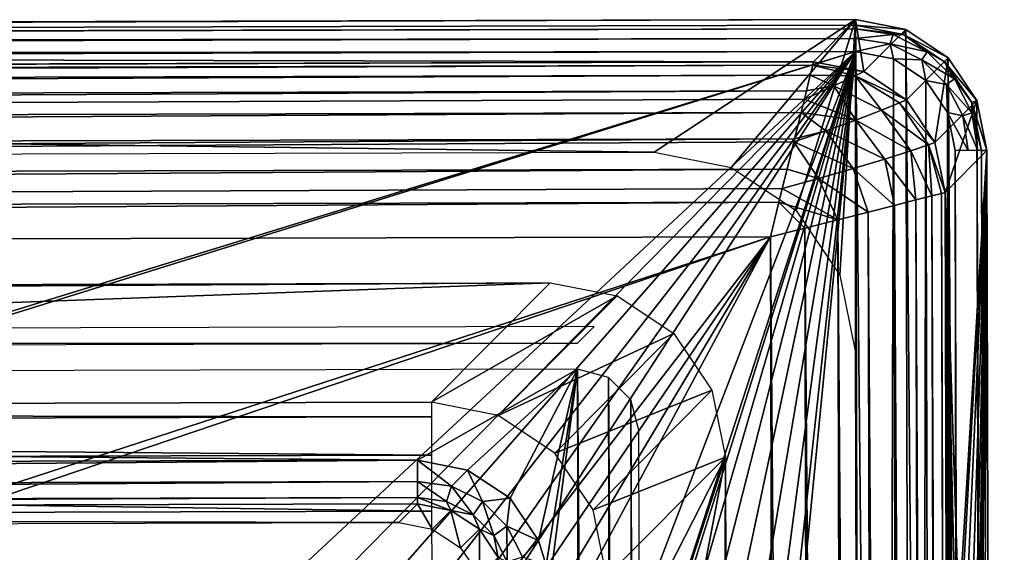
# Model space of a CAD drawing. Header units: millimetres. Extents: x -75 to 75, y -30 to 50.
# Tile 281 of 283: x 40.31 to 51.57, y 43.6 to 49.7. Entities that reach past the tile are written whole.
import ezdxf

# ---------------------------------------------------------------- set-up
doc = ezdxf.new("R2010")
doc.units = ezdxf.units.MM
doc.header["$LTSCALE"] = 81.481481
for name, color, linetype in [('631', 7, 'CONTINUOUS'), ('632', 7, 'CONTINUOUS'), ('647', 7, 'CONTINUOUS'), ('648', 7, 'CONTINUOUS'), ('649', 7, 'CONTINUOUS'), ('658', 7, 'CONTINUOUS'), ('659', 7, 'CONTINUOUS'), ('660', 7, 'CONTINUOUS'), ('664', 7, 'CONTINUOUS'), ('668', 7, 'CONTINUOUS'), ('679', 7, 'CONTINUOUS'), ('680', 7, 'CONTINUOUS'), ('770', 7, 'CONTINUOUS'), ('775', 7, 'CONTINUOUS'), ('776', 7, 'CONTINUOUS'), ('780', 7, 'CONTINUOUS'), ('781', 7, 'CONTINUOUS'), ('784', 7, 'CONTINUOUS'), ('788', 7, 'CONTINUOUS'), ('791', 7, 'CONTINUOUS'), ('792', 7, 'CONTINUOUS'), ('795', 7, 'CONTINUOUS'), ('797', 7, 'CONTINUOUS')]:
    doc.layers.add(name, color=color, linetype=linetype)

msp = doc.modelspace()

# ---------------------------------------------------------------- linework, layer by layer
at = {"layer": '631', "color": 7, "linetype": 'Continuous', "true_color": 0xe0f2ff}
for points in [[(49.871, 49.333, 160.5), (-26.92, 25.697, 160.5), (-50.128, 49.072, 160.5), (49.871, 49.333, 160.5)], [(-25.068, 25.996, 160.5), (-26.92, 25.697, 160.5), (49.871, 49.333, 160.5), (-25.068, 25.996, 160.5)], [(24.932, 26.126, 160.5), (-25.068, 25.996, 160.5), (49.871, 49.333, 160.5), (24.932, 26.126, 160.5)], [(26.785, 25.838, 160.5), (24.932, 26.126, 160.5), (49.871, 49.333, 160.5), (26.785, 25.838, 160.5)], [(28.459, 24.99, 160.5), (26.785, 25.838, 160.5), (49.871, 49.333, 160.5), (28.459, 24.99, 160.5)], [(29.789, 23.667, 160.5), (28.459, 24.99, 160.5), (49.871, 49.333, 160.5), (29.789, 23.667, 160.5)], [(30.645, 21.998, 160.5), (29.789, 23.667, 160.5), (49.871, 49.333, 160.5), (30.645, 21.998, 160.5)], [(30.943, 20.146, 160.5), (30.645, 21.998, 160.5), (49.871, 49.333, 160.5), (30.943, 20.146, 160.5)], [(30.995, 0.146, 160.5), (30.943, 20.146, 160.5), (49.871, 49.333, 160.5), (30.995, 0.146, 160.5)], [(30.995, 0.146, 160.5), (49.871, 49.333, 160.5), (37.654, 11.643, 160.5), (30.995, 0.146, 160.5)], [(37.654, 11.643, 160.5), (49.871, 49.333, 160.5), (38.402, 12.946, 160.5), (37.654, 11.643, 160.5)], [(38.402, 12.946, 160.5), (49.871, 49.333, 160.5), (39.551, 13.915, 160.5), (38.402, 12.946, 160.5)], [(39.551, 13.915, 160.5), (49.871, 49.333, 160.5), (40.961, 14.433, 160.5), (39.551, 13.915, 160.5)], [(40.961, 14.433, 160.5), (49.871, 49.333, 160.5), (42.464, 14.437, 160.5), (40.961, 14.433, 160.5)], [(42.464, 14.437, 160.5), (49.871, 49.333, 160.5), (43.877, 13.926, 160.5), (42.464, 14.437, 160.5)], [(43.877, 13.926, 160.5), (49.871, 49.333, 160.5), (45.031, 12.964, 160.5), (43.877, 13.926, 160.5)], [(45.031, 12.964, 160.5), (49.871, 49.333, 160.5), (45.785, 11.664, 160.5), (45.031, 12.964, 160.5)], [(49.871, 49.333, 160.5), (46.05, 10.186, 160.5), (45.785, 11.664, 160.5), (49.871, 49.333, 160.5)], [(49.871, 49.333, 160.5), (50.076, -28.941, 160.5), (46.05, 10.186, 160.5), (49.871, 49.333, 160.5)], [(50.307, 49.247, 160.5), (50.076, -28.941, 160.5), (49.871, 49.333, 160.5), (50.307, 49.247, 160.5)], [(50.511, -28.854, 160.5), (50.076, -28.941, 160.5), (50.307, 49.247, 160.5), (50.511, -28.854, 160.5)], [(50.676, 49.002, 160.5), (50.511, -28.854, 160.5), (50.307, 49.247, 160.5), (50.676, 49.002, 160.5)], [(50.879, -28.606, 160.5), (50.511, -28.854, 160.5), (50.676, 49.002, 160.5), (50.879, -28.606, 160.5)], [(50.924, 48.633, 160.5), (50.879, -28.606, 160.5), (50.676, 49.002, 160.5), (50.924, 48.633, 160.5)], [(51.125, -28.236, 160.5), (50.879, -28.606, 160.5), (50.924, 48.633, 160.5), (51.125, -28.236, 160.5)], [(51.012, 48.199, 160.5), (51.125, -28.236, 160.5), (50.924, 48.633, 160.5), (51.012, 48.199, 160.5)], [(51.21, -27.801, 160.5), (51.125, -28.236, 160.5), (51.012, 48.199, 160.5), (51.21, -27.801, 160.5)]]:
    msp.add_3dface(points, dxfattribs=at)
at = {"layer": '632', "color": 7, "linetype": 'Continuous', "true_color": 0xe0f2ff}
for points in [[(49.871, 49.696, 168), (-50.129, 49.435, 168), (47.57, 48.179, 168), (49.871, 49.696, 168)], [(48.449, 48.007, 168), (49.871, 49.696, 168), (47.57, 48.179, 168), (48.449, 48.007, 168)], [(49.192, 47.514, 168), (49.871, 49.696, 168), (48.449, 48.007, 168), (49.192, 47.514, 168)], [(49.691, 46.775, 168), (49.871, 49.696, 168), (49.192, 47.514, 168), (49.691, 46.775, 168)], [(49.87, 45.891, 168), (49.871, 49.696, 168), (49.691, 46.775, 168), (49.87, 45.891, 168)], [(50.077, -29.304, 168), (49.871, 49.696, 168), (49.87, 45.891, 168), (50.077, -29.304, 168)], [(50.65, -29.188, 168), (49.871, 49.696, 168), (50.077, -29.304, 168), (50.65, -29.188, 168)], [(50.445, 49.583, 168), (49.871, 49.696, 168), (50.65, -29.188, 168), (50.445, 49.583, 168)], [(51.136, -28.862, 168), (50.445, 49.583, 168), (50.65, -29.188, 168), (51.136, -28.862, 168)], [(50.932, 49.259, 168), (50.445, 49.583, 168), (51.136, -28.862, 168), (50.932, 49.259, 168)], [(47.57, 48.179, 168), (-50.129, 49.435, 168), (-47.82, 47.93, 168), (47.57, 48.179, 168)], [(51.46, -28.374, 168), (50.932, 49.259, 168), (51.136, -28.862, 168), (51.46, -28.374, 168)], [(51.259, 48.773, 168), (50.932, 49.259, 168), (51.46, -28.374, 168), (51.259, 48.773, 168)], [(51.573, -27.8, 168), (51.259, 48.773, 168), (51.46, -28.374, 168), (51.573, -27.8, 168)], [(51.374, 48.2, 168), (51.259, 48.773, 168), (51.573, -27.8, 168), (51.374, 48.2, 168)], [(50.056, -25.499, 168), (50.077, -29.304, 168), (49.87, 45.891, 168), (50.056, -25.499, 168)], [(-46.931, 45.453, 168), (44.86, 44.657, 168), (46.693, 45.698, 168), (-46.931, 45.453, 168)], [(44.86, 44.657, 168), (45.434, 44.545, 168), (46.693, 45.698, 168), (44.86, 44.657, 168)], [(45.434, 44.545, 168), (45.92, 44.222, 168), (46.693, 45.698, 168), (45.434, 44.545, 168)], [(45.92, 44.222, 168), (46.246, 43.738, 168), (46.693, 45.698, 168), (45.92, 44.222, 168)], [(46.246, 43.738, 168), (46.332, 43.456, 168), (46.693, 45.698, 168), (46.246, 43.738, 168)], [(46.332, 43.456, 168), (46.362, 43.163, 168), (46.693, 45.698, 168), (46.332, 43.456, 168)], [(46.693, 45.698, 168), (46.362, 43.163, 168), (46.879, -25.323, 168), (46.693, 45.698, 168)], [(47.226, -25.229, 168), (46.693, 45.698, 168), (46.879, -25.323, 168), (47.226, -25.229, 168)], [(47.047, 45.603, 168), (46.693, 45.698, 168), (47.226, -25.229, 168), (47.047, 45.603, 168)], [(47.48, -24.977, 168), (47.047, 45.603, 168), (47.226, -25.229, 168), (47.48, -24.977, 168)], [(47.3, 45.349, 168), (47.047, 45.603, 168), (47.48, -24.977, 168), (47.3, 45.349, 168)], [(2.174, 44.546, 168), (44.86, 44.657, 168), (-46.931, 45.453, 168), (2.174, 44.546, 168)], [(47.575, -24.623, 168), (47.3, 45.349, 168), (47.48, -24.977, 168), (47.575, -24.623, 168)], [(47.393, 45.001, 168), (47.3, 45.349, 168), (47.575, -24.623, 168), (47.393, 45.001, 168)]]:
    msp.add_3dface(points, dxfattribs=at)
at = {"layer": '647', "color": 7, "linetype": 'Continuous', "true_color": 0xe0f2ff}
for points in [[(51.374, 48.2, 168), (51.573, -27.8, 168), (51.312, 48.199, 160.797), (51.374, 48.2, 168)], [(51.312, 48.199, 160.797), (51.573, -27.8, 168), (51.51, -27.8, 160.797), (51.312, 48.199, 160.797)]]:
    msp.add_3dface(points, dxfattribs=at)
at = {"layer": '648', "color": 7, "linetype": 'Continuous', "true_color": 0xe0f2ff}
for points in [[(49.871, 49.696, 168), (50.445, 49.583, 168), (49.871, 49.633, 160.797), (49.871, 49.696, 168)], [(49.871, 49.633, 160.797), (50.445, 49.583, 168), (50.421, 49.525, 160.797), (49.871, 49.633, 160.797)], [(50.445, 49.583, 168), (50.932, 49.259, 168), (50.421, 49.525, 160.797), (50.445, 49.583, 168)], [(50.421, 49.525, 160.797), (50.932, 49.259, 168), (50.888, 49.215, 160.797), (50.421, 49.525, 160.797)], [(50.932, 49.259, 168), (51.259, 48.773, 168), (50.888, 49.215, 160.797), (50.932, 49.259, 168)], [(50.888, 49.215, 160.797), (51.259, 48.773, 168), (51.201, 48.749, 160.797), (50.888, 49.215, 160.797)], [(51.259, 48.773, 168), (51.374, 48.2, 168), (51.201, 48.749, 160.797), (51.259, 48.773, 168)], [(51.374, 48.2, 168), (51.312, 48.199, 160.797), (51.201, 48.749, 160.797), (51.374, 48.2, 168)]]:
    msp.add_3dface(points, dxfattribs=at)
at = {"layer": '649', "color": 7, "linetype": 'Continuous', "true_color": 0xe0f2ff}
for points in [[(49.871, 49.696, 168), (49.871, 49.633, 160.797), (-50.129, 49.372, 160.797), (49.871, 49.696, 168)], [(-50.129, 49.435, 168), (49.871, 49.696, 168), (-50.129, 49.372, 160.797), (-50.129, 49.435, 168)]]:
    msp.add_3dface(points, dxfattribs=at)
at = {"layer": '658', "color": 7, "linetype": 'Continuous', "true_color": 0xe0f2ff}
for points in [[(49.871, 49.633, 160.797), (50.421, 49.525, 160.797), (49.871, 49.592, 160.648), (49.871, 49.633, 160.797)], [(50.421, 49.525, 160.797), (50.302, 49.525, 160.648), (49.871, 49.592, 160.648), (50.421, 49.525, 160.797)], [(50.302, 49.525, 160.648), (49.871, 49.482, 160.54), (49.871, 49.592, 160.648), (50.302, 49.525, 160.648)], [(50.269, 49.42, 160.54), (49.871, 49.482, 160.54), (50.302, 49.525, 160.648), (50.269, 49.42, 160.54)], [(50.269, 49.42, 160.54), (49.871, 49.333, 160.5), (49.871, 49.482, 160.54), (50.269, 49.42, 160.54)], [(50.692, 49.327, 160.648), (50.269, 49.42, 160.54), (50.302, 49.525, 160.648), (50.692, 49.327, 160.648)], [(50.421, 49.525, 160.797), (50.692, 49.327, 160.648), (50.302, 49.525, 160.648), (50.421, 49.525, 160.797)], [(50.421, 49.525, 160.797), (50.888, 49.215, 160.797), (50.692, 49.327, 160.648), (50.421, 49.525, 160.797)], [(50.307, 49.247, 160.5), (49.871, 49.333, 160.5), (50.269, 49.42, 160.54), (50.307, 49.247, 160.5)], [(50.628, 49.238, 160.54), (50.307, 49.247, 160.5), (50.269, 49.42, 160.54), (50.628, 49.238, 160.54)], [(50.628, 49.238, 160.54), (50.269, 49.42, 160.54), (50.692, 49.327, 160.648), (50.628, 49.238, 160.54)], [(51.002, 49.019, 160.648), (50.628, 49.238, 160.54), (50.692, 49.327, 160.648), (51.002, 49.019, 160.648)], [(50.888, 49.215, 160.797), (51.002, 49.019, 160.648), (50.692, 49.327, 160.648), (50.888, 49.215, 160.797)], [(50.676, 49.002, 160.5), (50.307, 49.247, 160.5), (50.628, 49.238, 160.54), (50.676, 49.002, 160.5)], [(50.913, 48.954, 160.54), (50.628, 49.238, 160.54), (51.002, 49.019, 160.648), (50.913, 48.954, 160.54)], [(50.913, 48.954, 160.54), (50.676, 49.002, 160.5), (50.628, 49.238, 160.54), (50.913, 48.954, 160.54)], [(50.888, 49.215, 160.797), (51.201, 48.749, 160.797), (51.002, 49.019, 160.648), (50.888, 49.215, 160.797)], [(50.924, 48.633, 160.5), (50.676, 49.002, 160.5), (50.913, 48.954, 160.54), (50.924, 48.633, 160.5)], [(51.201, 48.631, 160.648), (50.913, 48.954, 160.54), (51.002, 49.019, 160.648), (51.201, 48.631, 160.648)], [(51.201, 48.749, 160.797), (51.201, 48.631, 160.648), (51.002, 49.019, 160.648), (51.201, 48.749, 160.797)], [(51.097, 48.596, 160.54), (50.913, 48.954, 160.54), (51.201, 48.631, 160.648), (51.097, 48.596, 160.54)], [(51.097, 48.596, 160.54), (50.924, 48.633, 160.5), (50.913, 48.954, 160.54), (51.097, 48.596, 160.54)], [(51.201, 48.749, 160.797), (51.312, 48.199, 160.797), (51.201, 48.631, 160.648), (51.201, 48.749, 160.797)], [(51.161, 48.199, 160.54), (50.924, 48.633, 160.5), (51.097, 48.596, 160.54), (51.161, 48.199, 160.54)], [(51.012, 48.199, 160.5), (50.924, 48.633, 160.5), (51.161, 48.199, 160.54), (51.012, 48.199, 160.5)], [(51.271, 48.199, 160.648), (51.097, 48.596, 160.54), (51.201, 48.631, 160.648), (51.271, 48.199, 160.648)], [(51.161, 48.199, 160.54), (51.097, 48.596, 160.54), (51.271, 48.199, 160.648), (51.161, 48.199, 160.54)], [(51.312, 48.199, 160.797), (51.271, 48.199, 160.648), (51.201, 48.631, 160.648), (51.312, 48.199, 160.797)]]:
    msp.add_3dface(points, dxfattribs=at)
at = {"layer": '659', "color": 7, "linetype": 'Continuous', "true_color": 0xe0f2ff}
for points in [[(-50.129, 49.372, 160.797), (49.871, 49.633, 160.797), (49.871, 49.592, 160.648), (-50.129, 49.372, 160.797)], [(49.871, 49.592, 160.648), (49.871, 49.482, 160.54), (-50.129, 49.331, 160.648), (49.871, 49.592, 160.648)], [(-50.129, 49.372, 160.797), (49.871, 49.592, 160.648), (-50.129, 49.331, 160.648), (-50.129, 49.372, 160.797)], [(49.871, 49.482, 160.54), (49.871, 49.333, 160.5), (-50.129, 49.221, 160.54), (49.871, 49.482, 160.54)], [(-50.129, 49.331, 160.648), (49.871, 49.482, 160.54), (-50.129, 49.221, 160.54), (-50.129, 49.331, 160.648)], [(49.871, 49.333, 160.5), (-50.128, 49.072, 160.5), (-50.129, 49.221, 160.54), (49.871, 49.333, 160.5)]]:
    msp.add_3dface(points, dxfattribs=at)
at = {"layer": '660', "color": 7, "linetype": 'Continuous', "true_color": 0xe0f2ff}
for points in [[(-47.122, 45.942, 165), (46.692, 45.997, 167.721), (46.882, 46.188, 165), (-47.122, 45.942, 165)], [(-46.932, 45.753, 167.721), (46.692, 45.997, 167.721), (-47.122, 45.942, 165), (-46.932, 45.753, 167.721)]]:
    msp.add_3dface(points, dxfattribs=at)
at = {"layer": '664', "color": 7, "linetype": 'Continuous', "true_color": 0xe0f2ff}
for points in [[(44.861, 44.158, 167.526), (2.176, 44.046, 167.526), (44.65, 43.945, 163.474), (44.861, 44.158, 167.526)], [(44.65, 43.945, 163.474), (2.176, 44.046, 167.526), (2.531, 43.835, 163.474), (44.65, 43.945, 163.474)]]:
    msp.add_3dface(points, dxfattribs=at)
at = {"layer": '668', "color": 7, "linetype": 'Continuous', "true_color": 0xe0f2ff}
for points in [[(44.861, 44.158, 167.526), (44.65, 43.945, 163.474), (45.031, 43.87, 163.466), (44.861, 44.158, 167.526)], [(45.244, 44.083, 167.534), (44.861, 44.158, 167.526), (45.031, 43.87, 163.466), (45.244, 44.083, 167.534)], [(45.353, 43.657, 163.463), (45.244, 44.083, 167.534), (45.031, 43.87, 163.466), (45.353, 43.657, 163.463)], [(45.569, 43.868, 167.537), (45.244, 44.083, 167.534), (45.353, 43.657, 163.463), (45.569, 43.868, 167.537)], [(45.57, 43.338, 163.466), (45.569, 43.868, 167.537), (45.353, 43.657, 163.463), (45.57, 43.338, 163.466)], [(45.786, 43.545, 167.534), (45.569, 43.868, 167.537), (45.57, 43.338, 163.466), (45.786, 43.545, 167.534)]]:
    msp.add_3dface(points, dxfattribs=at)
at = {"layer": '679', "color": 7, "linetype": 'Continuous', "true_color": 0xe0f2ff}
for points in [[(45.251, 44.36, 167.941), (44.86, 44.657, 168), (44.861, 44.415, 167.937), (45.251, 44.36, 167.941)], [(45.434, 44.545, 168), (44.86, 44.657, 168), (45.251, 44.36, 167.941), (45.434, 44.545, 168)], [(45.605, 44.184, 167.942), (45.434, 44.545, 168), (45.251, 44.36, 167.941), (45.605, 44.184, 167.942)], [(45.92, 44.222, 168), (45.434, 44.545, 168), (45.605, 44.184, 167.942), (45.92, 44.222, 168)], [(45.195, 44.185, 167.77), (44.861, 44.415, 167.937), (44.861, 44.233, 167.765), (45.195, 44.185, 167.77)], [(45.251, 44.36, 167.941), (44.861, 44.415, 167.937), (45.195, 44.185, 167.77), (45.251, 44.36, 167.941)], [(45.497, 44.034, 167.773), (45.251, 44.36, 167.941), (45.195, 44.185, 167.77), (45.497, 44.034, 167.773)], [(45.605, 44.184, 167.942), (45.251, 44.36, 167.941), (45.497, 44.034, 167.773), (45.605, 44.184, 167.942)], [(44.861, 44.158, 167.526), (45.244, 44.083, 167.534), (44.861, 44.233, 167.765), (44.861, 44.158, 167.526)], [(45.244, 44.083, 167.534), (45.195, 44.185, 167.77), (44.861, 44.233, 167.765), (45.244, 44.083, 167.534)], [(45.244, 44.083, 167.534), (45.497, 44.034, 167.773), (45.195, 44.185, 167.77), (45.244, 44.083, 167.534)], [(45.736, 43.796, 167.773), (45.605, 44.184, 167.942), (45.497, 44.034, 167.773), (45.736, 43.796, 167.773)], [(45.885, 43.905, 167.942), (45.92, 44.222, 168), (45.605, 44.184, 167.942), (45.885, 43.905, 167.942)], [(45.885, 43.905, 167.942), (45.605, 44.184, 167.942), (45.736, 43.796, 167.773), (45.885, 43.905, 167.942)], [(46.246, 43.738, 168), (45.92, 44.222, 168), (45.885, 43.905, 167.942), (46.246, 43.738, 168)], [(45.244, 44.083, 167.534), (45.569, 43.868, 167.537), (45.497, 44.034, 167.773), (45.244, 44.083, 167.534)], [(45.569, 43.868, 167.537), (45.736, 43.796, 167.773), (45.497, 44.034, 167.773), (45.569, 43.868, 167.537)], [(45.569, 43.868, 167.537), (45.786, 43.545, 167.534), (45.736, 43.796, 167.773), (45.569, 43.868, 167.537)], [(45.888, 43.495, 167.77), (45.885, 43.905, 167.942), (45.736, 43.796, 167.773), (45.888, 43.495, 167.77)], [(46.063, 43.552, 167.941), (45.885, 43.905, 167.942), (45.888, 43.495, 167.77), (46.063, 43.552, 167.941)], [(46.063, 43.552, 167.941), (46.246, 43.738, 168), (45.885, 43.905, 167.942), (46.063, 43.552, 167.941)], [(45.786, 43.545, 167.534), (45.888, 43.495, 167.77), (45.736, 43.796, 167.773), (45.786, 43.545, 167.534)], [(46.332, 43.456, 168), (46.246, 43.738, 168), (46.063, 43.552, 167.941), (46.332, 43.456, 168)]]:
    msp.add_3dface(points, dxfattribs=at)
at = {"layer": '680', "color": 7, "linetype": 'Continuous', "true_color": 0xe0f2ff}
for points in [[(44.86, 44.657, 168), (2.174, 44.546, 168), (2.175, 44.303, 167.937), (44.86, 44.657, 168)], [(44.861, 44.415, 167.937), (44.86, 44.657, 168), (2.175, 44.303, 167.937), (44.861, 44.415, 167.937)], [(2.176, 44.121, 167.765), (44.861, 44.415, 167.937), (2.175, 44.303, 167.937), (2.176, 44.121, 167.765)], [(44.861, 44.233, 167.765), (44.861, 44.415, 167.937), (2.176, 44.121, 167.765), (44.861, 44.233, 167.765)], [(2.176, 44.046, 167.526), (44.861, 44.233, 167.765), (2.176, 44.121, 167.765), (2.176, 44.046, 167.526)], [(2.176, 44.046, 167.526), (44.861, 44.158, 167.526), (44.861, 44.233, 167.765), (2.176, 44.046, 167.526)]]:
    msp.add_3dface(points, dxfattribs=at)
at = {"layer": '770', "linetype": 'Continuous'}
for points in [[(48.897, 47.213, 225), (-49.143, 46.957, 225), (2.697, 32.148, 225), (48.897, 47.213, 225)], [(3.531, 31.873, 225), (48.897, 47.213, 225), (2.697, 32.148, 225), (3.531, 31.873, 225)], [(48.897, 47.213, 225), (3.531, 31.873, 225), (27.948, 20.067, 225), (48.897, 47.213, 225)], [(29.608, 18.799, 225), (48.897, 47.213, 225), (27.948, 20.067, 225), (29.608, 18.799, 225)], [(30.884, 17.146, 225), (48.897, 47.213, 225), (29.608, 18.799, 225), (30.884, 17.146, 225)], [(31.688, 15.219, 225), (48.897, 47.213, 225), (30.884, 17.146, 225), (31.688, 15.219, 225)], [(49.09, -26.827, 225), (48.897, 47.213, 225), (31.688, 15.219, 225), (49.09, -26.827, 225)]]:
    msp.add_3dface(points, dxfattribs=at)
at = {"layer": '775', "linetype": 'Continuous'}
for points in [[(51.374, 48.2, 168), (50.896, 47.718, 223.017), (51.053, 42.887, 206.423), (51.374, 48.2, 168)], [(51.078, 42.887, 203.577), (51.374, 48.2, 168), (51.053, 42.887, 206.423), (51.078, 42.887, 203.577)], [(51.104, 42.085, 200.846), (51.374, 48.2, 168), (51.078, 42.887, 203.577), (51.104, 42.085, 200.846)], [(51.374, 48.2, 168), (51.091, -27.321, 223.017), (51.573, -27.8, 168), (51.374, 48.2, 168)], [(51.091, -27.321, 223.017), (51.374, 48.2, 168), (51.168, 25.431, 198.451), (51.091, -27.321, 223.017)], [(51.129, 40.546, 198.451), (51.374, 48.2, 168), (51.104, 42.085, 200.846), (51.129, 40.546, 198.451)], [(51.151, 38.395, 196.587), (51.374, 48.2, 168), (51.129, 40.546, 198.451), (51.151, 38.395, 196.587)], [(51.168, 35.806, 195.405), (51.374, 48.2, 168), (51.151, 38.395, 196.587), (51.168, 35.806, 195.405)], [(51.179, 32.989, 195), (51.374, 48.2, 168), (51.168, 35.806, 195.405), (51.179, 32.989, 195)], [(51.168, 25.431, 198.451), (51.374, 48.2, 168), (51.179, 27.583, 196.587), (51.168, 25.431, 198.451)], [(51.182, 30.172, 195.405), (51.374, 48.2, 168), (51.179, 32.989, 195), (51.182, 30.172, 195.405)], [(51.179, 27.583, 196.587), (51.374, 48.2, 168), (51.182, 30.172, 195.405), (51.179, 27.583, 196.587)], [(51.031, 42.085, 209.154), (50.896, 47.718, 223.017), (51.014, 40.546, 211.549), (51.031, 42.085, 209.154)], [(51.053, 42.887, 206.423), (50.896, 47.718, 223.017), (51.031, 42.085, 209.154), (51.053, 42.887, 206.423)], [(50.896, 47.718, 223.017), (51.004, 32.988, 215), (51, 35.806, 214.595), (50.896, 47.718, 223.017)], [(51.014, 40.546, 211.549), (50.896, 47.718, 223.017), (51.004, 38.395, 213.413), (51.014, 40.546, 211.549)], [(51.004, 38.395, 213.413), (50.896, 47.718, 223.017), (51, 35.806, 214.595), (51.004, 38.395, 213.413)], [(50.896, 47.718, 223.017), (51.091, -27.321, 223.017), (51.004, 32.988, 215), (50.896, 47.718, 223.017)]]:
    msp.add_3dface(points, dxfattribs=at)
at = {"layer": '776', "linetype": 'Continuous'}
for points in [[(-50.129, 49.435, 168), (49.392, 49.214, 223.017), (49.871, 49.696, 168), (-50.129, 49.435, 168)], [(-49.648, 48.956, 223.017), (49.392, 49.214, 223.017), (-50.129, 49.435, 168), (-49.648, 48.956, 223.017)]]:
    msp.add_3dface(points, dxfattribs=at)
at = {"layer": '780', "linetype": 'Continuous'}
for points in [[(49.871, 49.696, 168), (49.392, 49.214, 223.017), (49.965, 49.102, 223.021), (49.871, 49.696, 168)], [(49.871, 49.696, 168), (49.965, 49.102, 223.021), (50.445, 49.583, 168), (49.871, 49.696, 168)], [(49.965, 49.102, 223.021), (50.453, 48.778, 223.023), (50.445, 49.583, 168), (49.965, 49.102, 223.021)], [(50.445, 49.583, 168), (50.453, 48.778, 223.023), (50.932, 49.259, 168), (50.445, 49.583, 168)], [(50.453, 48.778, 223.023), (50.78, 48.292, 223.021), (50.932, 49.259, 168), (50.453, 48.778, 223.023)], [(50.932, 49.259, 168), (50.78, 48.292, 223.021), (51.259, 48.773, 168), (50.932, 49.259, 168)], [(50.78, 48.292, 223.021), (50.896, 47.718, 223.017), (51.259, 48.773, 168), (50.78, 48.292, 223.021)], [(50.896, 47.718, 223.017), (51.374, 48.2, 168), (51.259, 48.773, 168), (50.896, 47.718, 223.017)]]:
    msp.add_3dface(points, dxfattribs=at)
at = {"layer": '781', "linetype": 'Continuous'}
for points in [[(50.562, 47.634, 224.106), (50.317, 47.572, 224.407), (50.758, -27.239, 224.106), (50.562, 47.634, 224.106)], [(50.744, 47.68, 223.765), (50.562, 47.634, 224.106), (50.939, -27.284, 223.765), (50.744, 47.68, 223.765)], [(50.939, -27.284, 223.765), (50.562, 47.634, 224.106), (50.758, -27.239, 224.106), (50.939, -27.284, 223.765)], [(50.856, 47.708, 223.398), (50.744, 47.68, 223.765), (51.052, -27.311, 223.398), (50.856, 47.708, 223.398)], [(51.052, -27.311, 223.398), (50.744, 47.68, 223.765), (50.939, -27.284, 223.765), (51.052, -27.311, 223.398)], [(51.091, -27.321, 223.017), (50.896, 47.718, 223.017), (50.856, 47.708, 223.398), (51.091, -27.321, 223.017)], [(51.091, -27.321, 223.017), (50.856, 47.708, 223.398), (51.052, -27.311, 223.398), (51.091, -27.321, 223.017)], [(50.317, 47.572, 224.407), (50.016, 47.496, 224.657), (50.512, -27.178, 224.407), (50.317, 47.572, 224.407)], [(50.664, -27.216, 224.235), (50.317, 47.572, 224.407), (50.512, -27.178, 224.407), (50.664, -27.216, 224.235)], [(50.758, -27.239, 224.106), (50.317, 47.572, 224.407), (50.664, -27.216, 224.235), (50.758, -27.239, 224.106)], [(49.669, 47.408, 224.845), (49.291, 47.313, 224.961), (49.864, -27.018, 224.845), (49.669, 47.408, 224.845)], [(50.016, 47.496, 224.657), (49.669, 47.408, 224.845), (50.211, -27.104, 224.657), (50.016, 47.496, 224.657)], [(50.174, -27.095, 224.681), (49.669, 47.408, 224.845), (49.864, -27.018, 224.845), (50.174, -27.095, 224.681)], [(50.211, -27.104, 224.657), (49.669, 47.408, 224.845), (50.174, -27.095, 224.681), (50.211, -27.104, 224.657)], [(50.512, -27.178, 224.407), (50.016, 47.496, 224.657), (50.211, -27.104, 224.657), (50.512, -27.178, 224.407)], [(49.291, 47.313, 224.961), (48.897, 47.213, 225), (49.485, -26.924, 224.961), (49.291, 47.313, 224.961)], [(49.864, -27.018, 224.845), (49.291, 47.313, 224.961), (49.643, -26.963, 224.922), (49.864, -27.018, 224.845)], [(49.643, -26.963, 224.922), (49.291, 47.313, 224.961), (49.485, -26.924, 224.961), (49.643, -26.963, 224.922)], [(48.897, 47.213, 225), (49.09, -26.827, 225), (49.485, -26.924, 224.961), (48.897, 47.213, 225)]]:
    msp.add_3dface(points, dxfattribs=at)
at = {"layer": '784', "linetype": 'Continuous'}
for points in [[(49.392, 49.214, 223.017), (-49.648, 48.956, 223.017), (-49.638, 48.916, 223.398), (49.392, 49.214, 223.017)], [(49.392, 49.214, 223.017), (-49.638, 48.916, 223.398), (49.382, 49.174, 223.398), (49.392, 49.214, 223.017)], [(-49.638, 48.916, 223.398), (-49.609, 48.804, 223.765), (49.382, 49.174, 223.398), (-49.638, 48.916, 223.398)], [(49.382, 49.174, 223.398), (-49.609, 48.804, 223.765), (49.354, 49.062, 223.765), (49.382, 49.174, 223.398)], [(-49.609, 48.804, 223.765), (-49.564, 48.622, 224.106), (49.354, 49.062, 223.765), (-49.609, 48.804, 223.765)], [(49.354, 49.062, 223.765), (-49.564, 48.622, 224.106), (49.309, 48.881, 224.106), (49.354, 49.062, 223.765)], [(-49.564, 48.622, 224.106), (-49.502, 48.377, 224.407), (49.309, 48.881, 224.106), (-49.564, 48.622, 224.106)], [(49.309, 48.881, 224.106), (-49.502, 48.377, 224.407), (49.286, 48.787, 224.235), (49.309, 48.881, 224.106)], [(49.286, 48.787, 224.235), (-49.502, 48.377, 224.407), (49.248, 48.635, 224.407), (49.286, 48.787, 224.235)], [(-49.502, 48.377, 224.407), (-49.425, 48.076, 224.657), (49.248, 48.635, 224.407), (-49.502, 48.377, 224.407)], [(49.248, 48.635, 224.407), (-49.425, 48.076, 224.657), (49.174, 48.333, 224.657), (49.248, 48.635, 224.407)], [(-49.425, 48.076, 224.657), (-49.338, 47.73, 224.845), (49.174, 48.333, 224.657), (-49.425, 48.076, 224.657)], [(49.174, 48.333, 224.657), (-49.338, 47.73, 224.845), (49.165, 48.297, 224.681), (49.174, 48.333, 224.657)], [(49.165, 48.297, 224.681), (-49.338, 47.73, 224.845), (49.088, 47.987, 224.845), (49.165, 48.297, 224.681)], [(-49.338, 47.73, 224.845), (-49.242, 47.351, 224.961), (49.088, 47.987, 224.845), (-49.338, 47.73, 224.845)], [(49.088, 47.987, 224.845), (-49.242, 47.351, 224.961), (49.033, 47.765, 224.922), (49.088, 47.987, 224.845)], [(49.033, 47.765, 224.922), (-49.242, 47.351, 224.961), (48.995, 47.608, 224.961), (49.033, 47.765, 224.922)], [(-49.242, 47.351, 224.961), (-49.143, 46.957, 225), (48.995, 47.608, 224.961), (-49.242, 47.351, 224.961)], [(-49.143, 46.957, 225), (48.897, 47.213, 225), (48.995, 47.608, 224.961), (-49.143, 46.957, 225)]]:
    msp.add_3dface(points, dxfattribs=at)
at = {"layer": '788', "linetype": 'Continuous'}
for points in [[(49.965, 49.102, 223.021), (49.392, 49.214, 223.017), (49.382, 49.174, 223.398), (49.965, 49.102, 223.021)], [(49.382, 49.174, 223.398), (49.354, 49.062, 223.765), (49.868, 49.055, 223.54), (49.382, 49.174, 223.398)], [(49.965, 49.102, 223.021), (49.382, 49.174, 223.398), (49.868, 49.055, 223.54), (49.965, 49.102, 223.021)], [(50.453, 48.778, 223.023), (49.965, 49.102, 223.021), (49.868, 49.055, 223.54), (50.453, 48.778, 223.023)], [(49.354, 49.062, 223.765), (49.309, 48.881, 224.106), (49.624, 48.939, 223.958), (49.354, 49.062, 223.765)], [(49.354, 49.062, 223.765), (49.624, 48.939, 223.958), (49.868, 49.055, 223.54), (49.354, 49.062, 223.765)], [(49.624, 48.939, 223.958), (50.17, 48.661, 223.979), (49.868, 49.055, 223.54), (49.624, 48.939, 223.958)], [(50.17, 48.661, 223.979), (50.375, 48.745, 223.534), (49.868, 49.055, 223.54), (50.17, 48.661, 223.979)], [(50.375, 48.745, 223.534), (50.453, 48.778, 223.023), (49.868, 49.055, 223.54), (50.375, 48.745, 223.534)], [(49.309, 48.881, 224.106), (49.286, 48.787, 224.235), (49.624, 48.939, 223.958), (49.309, 48.881, 224.106)], [(49.286, 48.787, 224.235), (49.876, 48.548, 224.321), (49.624, 48.939, 223.958), (49.286, 48.787, 224.235)], [(49.876, 48.548, 224.321), (50.17, 48.661, 223.979), (49.624, 48.939, 223.958), (49.876, 48.548, 224.321)], [(49.286, 48.787, 224.235), (49.248, 48.635, 224.407), (49.876, 48.548, 224.321), (49.286, 48.787, 224.235)], [(50.78, 48.292, 223.021), (50.453, 48.778, 223.023), (50.375, 48.745, 223.534), (50.78, 48.292, 223.021)], [(49.876, 48.548, 224.321), (50.502, 48.197, 224.012), (50.17, 48.661, 223.979), (49.876, 48.548, 224.321)], [(50.17, 48.661, 223.979), (50.704, 48.265, 223.545), (50.375, 48.745, 223.534), (50.17, 48.661, 223.979)], [(50.502, 48.197, 224.012), (50.704, 48.265, 223.545), (50.17, 48.661, 223.979), (50.502, 48.197, 224.012)], [(50.704, 48.265, 223.545), (50.78, 48.292, 223.021), (50.375, 48.745, 223.534), (50.704, 48.265, 223.545)], [(49.248, 48.635, 224.407), (49.174, 48.333, 224.657), (49.531, 48.423, 224.553), (49.248, 48.635, 224.407)], [(49.248, 48.635, 224.407), (49.531, 48.423, 224.553), (49.876, 48.548, 224.321), (49.248, 48.635, 224.407)], [(49.531, 48.423, 224.553), (50.205, 48.102, 224.389), (49.876, 48.548, 224.321), (49.531, 48.423, 224.553)], [(50.205, 48.102, 224.389), (50.502, 48.197, 224.012), (49.876, 48.548, 224.321), (50.205, 48.102, 224.389)], [(49.174, 48.333, 224.657), (49.165, 48.297, 224.681), (49.531, 48.423, 224.553), (49.174, 48.333, 224.657)], [(49.165, 48.297, 224.681), (49.844, 47.994, 224.666), (49.531, 48.423, 224.553), (49.165, 48.297, 224.681)], [(49.844, 47.994, 224.666), (50.205, 48.102, 224.389), (49.531, 48.423, 224.553), (49.844, 47.994, 224.666)], [(49.165, 48.297, 224.681), (49.088, 47.987, 224.845), (49.447, 47.88, 224.843), (49.165, 48.297, 224.681)], [(49.165, 48.297, 224.681), (49.447, 47.88, 224.843), (49.844, 47.994, 224.666), (49.165, 48.297, 224.681)], [(50.205, 48.102, 224.389), (50.562, 47.634, 224.106), (50.502, 48.197, 224.012), (50.205, 48.102, 224.389)], [(50.502, 48.197, 224.012), (50.744, 47.68, 223.765), (50.704, 48.265, 223.545), (50.502, 48.197, 224.012)], [(50.562, 47.634, 224.106), (50.744, 47.68, 223.765), (50.502, 48.197, 224.012), (50.562, 47.634, 224.106)], [(50.896, 47.718, 223.017), (50.78, 48.292, 223.021), (50.704, 48.265, 223.545), (50.896, 47.718, 223.017)], [(50.744, 47.68, 223.765), (50.856, 47.708, 223.398), (50.704, 48.265, 223.545), (50.744, 47.68, 223.765)], [(50.856, 47.708, 223.398), (50.896, 47.718, 223.017), (50.704, 48.265, 223.545), (50.856, 47.708, 223.398)], [(49.844, 47.994, 224.666), (50.317, 47.572, 224.407), (50.205, 48.102, 224.389), (49.844, 47.994, 224.666)], [(50.317, 47.572, 224.407), (50.562, 47.634, 224.106), (50.205, 48.102, 224.389), (50.317, 47.572, 224.407)], [(49.088, 47.987, 224.845), (49.033, 47.765, 224.922), (49.447, 47.88, 224.843), (49.088, 47.987, 224.845)], [(49.447, 47.88, 224.843), (50.016, 47.496, 224.657), (49.844, 47.994, 224.666), (49.447, 47.88, 224.843)], [(50.016, 47.496, 224.657), (50.317, 47.572, 224.407), (49.844, 47.994, 224.666), (50.016, 47.496, 224.657)], [(49.033, 47.765, 224.922), (49.669, 47.408, 224.845), (49.447, 47.88, 224.843), (49.033, 47.765, 224.922)], [(49.669, 47.408, 224.845), (50.016, 47.496, 224.657), (49.447, 47.88, 224.843), (49.669, 47.408, 224.845)], [(49.669, 47.408, 224.845), (49.033, 47.765, 224.922), (48.995, 47.608, 224.961), (49.669, 47.408, 224.845)], [(48.897, 47.213, 225), (49.291, 47.313, 224.961), (48.995, 47.608, 224.961), (48.897, 47.213, 225)], [(49.291, 47.313, 224.961), (49.669, 47.408, 224.845), (48.995, 47.608, 224.961), (49.291, 47.313, 224.961)]]:
    msp.add_3dface(points, dxfattribs=at)
at = {"layer": '791', "linetype": 'Continuous'}
for points in [[(47.024, 43.326, 220.052), (48.384, 44.692, 168), (47.457, 42.877, 203.577), (47.024, 43.326, 220.052)], [(47.457, 42.877, 203.577), (48.384, 44.692, 168), (47.53, 42.075, 200.845), (47.457, 42.877, 203.577)], [(47.53, 42.075, 200.845), (48.384, 44.692, 168), (47.597, 40.536, 198.451), (47.53, 42.075, 200.845)], [(48.384, 44.692, 168), (48.31, 21.846, 173.1), (47.597, 40.536, 198.451), (48.384, 44.692, 168)], [(48.564, -24.309, 168), (48.31, 21.846, 173.1), (48.384, 44.692, 168), (48.564, -24.309, 168)]]:
    msp.add_3dface(points, dxfattribs=at)
at = {"layer": '792', "linetype": 'Continuous'}
for points in [[(46.379, 46.687, 168), (-5.88, 46.417, 173.1), (-46.622, 46.444, 168), (46.379, 46.687, 168)], [(5.637, 46.447, 173.1), (-5.88, 46.417, 173.1), (46.379, 46.687, 168), (5.637, 46.447, 173.1)], [(6.256, 45.219, 220.052), (5.637, 46.447, 173.1), (46.379, 46.687, 168), (6.256, 45.219, 220.052)], [(45.02, 45.32, 220.052), (6.256, 45.219, 220.052), (46.379, 46.687, 168), (45.02, 45.32, 220.052)]]:
    msp.add_3dface(points, dxfattribs=at)
at = {"layer": '795', "linetype": 'Continuous'}
for points in [[(45.02, 45.32, 220.052), (46.379, 46.687, 168), (47.145, 46.536, 168), (45.02, 45.32, 220.052)], [(45.02, 45.32, 220.052), (47.145, 46.536, 168), (45.785, 45.169, 220.068), (45.02, 45.32, 220.052)], [(47.145, 46.536, 168), (47.794, 46.105, 168), (45.785, 45.169, 220.068), (47.145, 46.536, 168)], [(45.785, 45.169, 220.068), (47.794, 46.105, 168), (46.434, 44.738, 220.074), (45.785, 45.169, 220.068)], [(47.794, 46.105, 168), (48.229, 45.457, 168), (46.434, 44.738, 220.074), (47.794, 46.105, 168)], [(46.434, 44.738, 220.074), (48.229, 45.457, 168), (46.87, 44.09, 220.068), (46.434, 44.738, 220.074)], [(48.229, 45.457, 168), (48.384, 44.692, 168), (46.87, 44.09, 220.068), (48.229, 45.457, 168)], [(48.384, 44.692, 168), (47.024, 43.326, 220.052), (46.87, 44.09, 220.068), (48.384, 44.692, 168)]]:
    msp.add_3dface(points, dxfattribs=at)
at = {"layer": '797', "linetype": 'Continuous'}
for points in [[(6.256, 45.219, 220.052), (45.02, 45.32, 220.052), (45.02, 45.153, 220.801), (6.256, 45.219, 220.052)], [(6.256, 45.219, 220.052), (45.02, 45.153, 220.801), (6.256, 45.052, 220.801), (6.256, 45.219, 220.052)], [(45.02, 45.153, 220.801), (45.021, 44.716, 221.433), (6.256, 45.052, 220.801), (45.02, 45.153, 220.801)], [(6.256, 45.052, 220.801), (45.021, 44.716, 221.433), (6.257, 44.615, 221.433), (6.256, 45.052, 220.801)], [(45.021, 44.716, 221.433), (45.023, 44.074, 221.853), (6.257, 44.615, 221.433), (45.021, 44.716, 221.433)], [(6.257, 44.615, 221.433), (45.023, 44.074, 221.853), (6.259, 43.973, 221.853), (6.257, 44.615, 221.433)], [(45.023, 44.074, 221.853), (45.025, 43.321, 222), (6.259, 43.973, 221.853), (45.023, 44.074, 221.853)], [(45.025, 43.321, 222), (6.261, 43.219, 222), (6.259, 43.973, 221.853), (45.025, 43.321, 222)]]:
    msp.add_3dface(points, dxfattribs=at)

doc.saveas('drawing.dxf')
